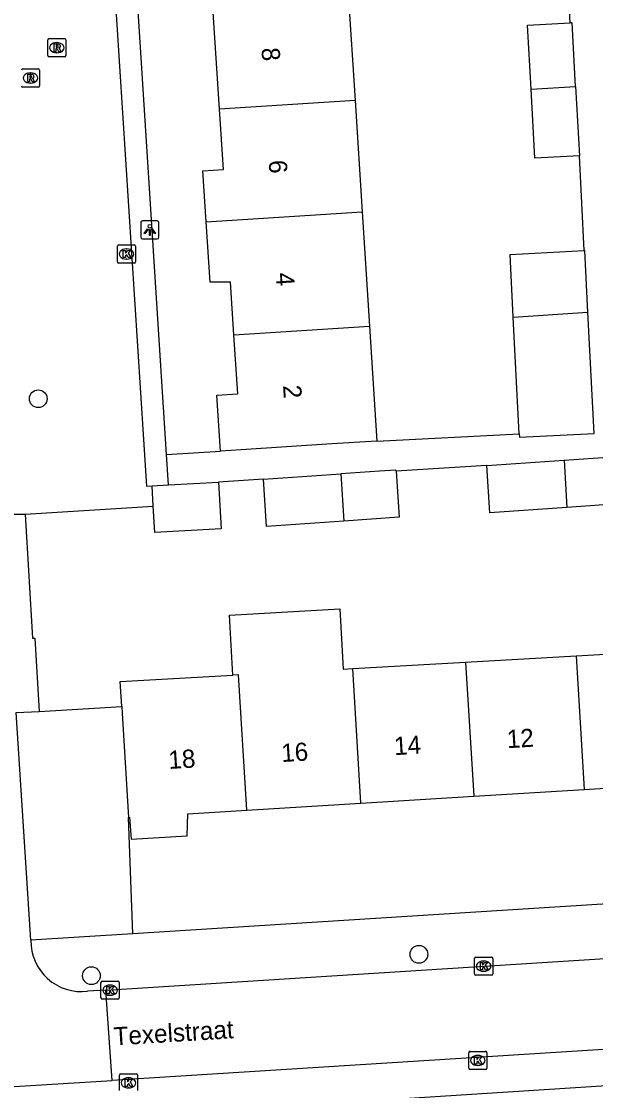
# Model space of a CAD drawing. Extents: x 159689 to 160786, y 387323 to 388339.
# Drawn here: x 160576.8 to 160608.4, y 387581.9 to 387640.8 of the extents above; entities that cross this region are included whole.
import ezdxf

# ---------------------------------------------------------------- set-up
doc = ezdxf.new("R2010")
doc.units = 0
for name, color, linetype in [('IMGEO_Boom', 7, 'Continuous'), ('IMGEO_Kolk', 7, 'Continuous'), ('IMGEO_Lichtpunt', 7, 'Continuous'), ('IMGEO_Openbare_ruimte_label', 7, 'Continuous'), ('IMGEO_Pand', 7, 'Continuous'), ('IMGEO_Pand_nummerreeks', 7, 'Continuous'), ('IMGEO_Parkeervlak_open', 7, 'Continuous'), ('IMGEO_Rijbaan_lokaal_open', 7, 'Continuous'), ('IMGEO_Rioolput', 7, 'Continuous'), ('IMGEO_Voetpad_open', 7, 'Continuous')]:
    doc.layers.add(name, color=color, linetype=linetype)

msp = doc.modelspace()

# ---------------------------------------------------------------- linework, layer by layer
at = {"layer": 'IMGEO_Boom'}
for centre in [(160577.74, 387619.98), (160598.703, 387589.381), (160580.666, 387588.205)]:
    msp.add_circle(centre, 0.489, dxfattribs=at)
at = {"layer": 'IMGEO_Kolk'}
for p, q in [((160582.103, 387627.522), (160582.103, 387628.374)), ((160582.178, 387628.448), (160583.03, 387628.448)), ((160582.591, 387628.228), (160582.616, 387628.228)), ((160583.104, 387628.374), (160583.104, 387627.522)), ((160582.614, 387627.668), (160582.589, 387627.668)), ((160583.03, 387627.448), (160582.178, 387627.448)), ((160601.767, 387588.302), (160601.767, 387589.154)), ((160601.842, 387589.228), (160602.694, 387589.228)), ((160602.255, 387589.008), (160602.28, 387589.008)), ((160602.768, 387589.154), (160602.768, 387588.302)), ((160602.694, 387588.228), (160601.842, 387588.228)), ((160602.278, 387588.448), (160602.253, 387588.448)), ((160581.195, 387586.979), (160581.195, 387587.831)), ((160581.27, 387587.905), (160582.122, 387587.905)), ((160581.683, 387587.685), (160581.708, 387587.685)), ((160582.196, 387587.831), (160582.196, 387586.979)), ((160582.122, 387586.905), (160581.27, 387586.905)), ((160581.706, 387587.125), (160581.681, 387587.125)), ((160601.449, 387583.113), (160601.449, 387583.965)), ((160601.524, 387584.039), (160602.376, 387584.039)), ((160602.45, 387583.965), (160602.45, 387583.113)), ((160601.937, 387583.819), (160601.962, 387583.819)), ((160582.288, 387582.802), (160583.14, 387582.802)), ((160602.376, 387583.039), (160601.524, 387583.039)), ((160601.96, 387583.259), (160601.935, 387583.259)), ((160582.213, 387581.876), (160582.213, 387582.728)), ((160582.701, 387582.582), (160582.726, 387582.582)), ((160583.214, 387582.728), (160583.214, 387581.876)), ((160582.724, 387582.022), (160582.699, 387582.022))]:
    msp.add_line(p, q, dxfattribs=at)
for points in [[(160582.103, 387627.522), (160582.103, 387628.374)], [(160582.178, 387628.448), (160583.03, 387628.448)], [(160582.424, 387628.148), (160582.547, 387628.148), (160582.547, 387627.997), (160582.677, 387628.148), (160582.841, 387628.148), (160582.695, 387627.997), (160582.848, 387627.748), (160582.696, 387627.748), (160582.611, 387627.912), (160582.547, 387627.845), (160582.547, 387627.748), (160582.424, 387627.748), (160582.424, 387628.148)], [(160583.104, 387628.374), (160583.104, 387627.522)], [(160583.03, 387627.448), (160582.178, 387627.448)], [(160601.767, 387588.302), (160601.767, 387589.154)], [(160601.842, 387589.228), (160602.694, 387589.228)], [(160602.088, 387588.928), (160602.211, 387588.928), (160602.211, 387588.777), (160602.341, 387588.928), (160602.505, 387588.928), (160602.359, 387588.777), (160602.512, 387588.528), (160602.36, 387588.528), (160602.275, 387588.692), (160602.211, 387588.625), (160602.211, 387588.528), (160602.088, 387588.528), (160602.088, 387588.928)], [(160602.768, 387589.154), (160602.768, 387588.302)], [(160602.694, 387588.228), (160601.842, 387588.228)], [(160581.195, 387586.979), (160581.195, 387587.831)], [(160581.27, 387587.905), (160582.122, 387587.905)], [(160581.516, 387587.605), (160581.639, 387587.605), (160581.639, 387587.454), (160581.769, 387587.605), (160581.933, 387587.605), (160581.787, 387587.454), (160581.94, 387587.205), (160581.788, 387587.205), (160581.703, 387587.369), (160581.639, 387587.302), (160581.639, 387587.205), (160581.516, 387587.205), (160581.516, 387587.605)], [(160582.196, 387587.831), (160582.196, 387586.979)], [(160582.122, 387586.905), (160581.27, 387586.905)], [(160601.449, 387583.113), (160601.449, 387583.965)], [(160601.524, 387584.039), (160602.376, 387584.039)], [(160602.45, 387583.965), (160602.45, 387583.113)], [(160601.77, 387583.739), (160601.893, 387583.739), (160601.893, 387583.588), (160602.023, 387583.739), (160602.187, 387583.739), (160602.041, 387583.588), (160602.194, 387583.339), (160602.042, 387583.339), (160601.957, 387583.503), (160601.893, 387583.436), (160601.893, 387583.339), (160601.77, 387583.339), (160601.77, 387583.739)], [(160582.288, 387582.802), (160583.14, 387582.802)], [(160602.376, 387583.039), (160601.524, 387583.039)], [(160582.213, 387581.876), (160582.213, 387582.728)], [(160582.534, 387582.502), (160582.657, 387582.502), (160582.657, 387582.351), (160582.787, 387582.502), (160582.951, 387582.502), (160582.805, 387582.351), (160582.958, 387582.102), (160582.806, 387582.102), (160582.721, 387582.266), (160582.657, 387582.199), (160582.657, 387582.102), (160582.534, 387582.102), (160582.534, 387582.502)], [(160583.214, 387582.728), (160583.214, 387581.876)]]:
    msp.add_lwpolyline(points, dxfattribs=at)
for centre, start, end in [((160582.18, 387628.372), 91.55205, 178.44795), ((160582.18, 387628.372), 91.55205, 178.44795), ((160583.028, 387628.372), 1.55205, 88.44795), ((160583.028, 387628.372), 1.55205, 88.44795), ((160582.18, 387627.524), 181.55205, 268.44795), ((160582.18, 387627.524), 181.55205, 268.44795), ((160583.028, 387627.524), 271.55205, 358.44795), ((160583.028, 387627.524), 271.55205, 358.44795), ((160601.844, 387589.152), 91.55205, 178.44795), ((160601.844, 387589.152), 91.55205, 178.44795), ((160602.692, 387589.152), 1.55205, 88.44795), ((160602.692, 387589.152), 1.55205, 88.44795), ((160601.844, 387588.304), 181.55205, 268.44795), ((160601.844, 387588.304), 181.55205, 268.44795), ((160602.692, 387588.304), 271.55205, 358.44795), ((160602.692, 387588.304), 271.55205, 358.44795), ((160581.272, 387587.829), 91.55205, 178.44795), ((160581.272, 387587.829), 91.55205, 178.44795), ((160582.12, 387587.829), 1.55205, 88.44795), ((160582.12, 387587.829), 1.55205, 88.44795), ((160581.272, 387586.981), 181.55205, 268.44795), ((160581.272, 387586.981), 181.55205, 268.44795), ((160582.12, 387586.981), 271.55205, 358.44795), ((160582.12, 387586.981), 271.55205, 358.44795), ((160601.526, 387583.963), 91.55205, 178.44795), ((160601.526, 387583.963), 91.55205, 178.44795), ((160602.374, 387583.963), 1.55205, 88.44795), ((160602.374, 387583.963), 1.55205, 88.44795), ((160582.29, 387582.726), 91.55205, 178.44795), ((160582.29, 387582.726), 91.55205, 178.44795), ((160583.138, 387582.726), 1.55205, 88.44795), ((160583.138, 387582.726), 1.55205, 88.44795), ((160601.526, 387583.115), 181.55205, 268.44795), ((160601.526, 387583.115), 181.55205, 268.44795), ((160602.374, 387583.115), 271.55205, 358.44795), ((160602.374, 387583.115), 271.55205, 358.44795)]:
    msp.add_arc(centre, 0.0765, start, end, dxfattribs=at)
for centre, major_axis, ratio, start_param, end_param in [((160582.59, 387627.948), (-0.387, 0.002), 0.722429, 4.712389, 7.853982), ((160582.615, 387627.948), (-0.39, 0.002), 0.717154, 1.570796, 4.712389), ((160602.254, 387588.728), (-0.387, 0.002), 0.722429, 4.712389, 7.853982), ((160602.279, 387588.728), (-0.39, 0.002), 0.717154, 1.570796, 4.712389), ((160581.682, 387587.405), (-0.387, 0.002), 0.722429, 4.712389, 7.853982), ((160581.707, 387587.405), (-0.39, 0.002), 0.717154, 1.570796, 4.712389), ((160601.936, 387583.539), (-0.387, 0.002), 0.722429, 4.712389, 7.853982), ((160601.961, 387583.539), (-0.39, 0.002), 0.717154, 1.570796, 4.712389), ((160582.7, 387582.302), (-0.387, 0.002), 0.722429, 4.712389, 7.853982), ((160582.725, 387582.302), (-0.39, 0.002), 0.717154, 1.570796, 4.712389)]:
    msp.add_ellipse(centre, major_axis=major_axis, ratio=ratio, start_param=start_param, end_param=end_param, dxfattribs=at)
at = {"layer": 'IMGEO_Lichtpunt'}
for p, q in [((160583.385, 387629.679), (160583.385, 387628.872)), ((160583.385, 387629.679), (160583.385, 387628.872)), ((160584.287, 387629.774), (160583.479, 387629.774)), ((160584.287, 387629.774), (160583.479, 387629.774)), ((160584.381, 387628.872), (160584.381, 387629.679)), ((160584.381, 387628.872), (160584.381, 387629.679)), ((160583.479, 387628.778), (160584.287, 387628.778)), ((160583.479, 387628.778), (160584.287, 387628.778))]:
    msp.add_line(p, q, dxfattribs=at)
for points in [[(160583.759, 387629.343), (160583.798, 387629.315), (160583.61, 387629.053), (160583.572, 387629.08), (160583.759, 387629.343)], [(160583.971, 387629.315), (160584.009, 387629.342), (160584.196, 387629.08), (160584.157, 387629.052), (160583.971, 387629.315)], [(160583.861, 387629.295), (160583.908, 387629.295), (160583.908, 387628.973), (160583.861, 387628.973), (160583.861, 387629.295)]]:
    msp.add_lwpolyline(points, dxfattribs=at)
msp.add_circle((160583.884, 387629.477), 0.0994, dxfattribs=at)
for centre, start, end in [((160583.479, 387629.679), 90, 180), ((160583.479, 387629.679), 90, 180), ((160584.287, 387629.679), 0, 90), ((160584.287, 387629.679), 0, 90), ((160583.479, 387628.872), 180, 270), ((160583.479, 387628.872), 180, 270), ((160584.287, 387628.872), 270, 0), ((160584.287, 387628.872), 270, 360)]:
    msp.add_arc(centre, 0.0946, start, end, dxfattribs=at)
at = {"layer": 'IMGEO_Pand'}
for points in [[(160594.815, 387642.295), (160595.191, 387636.404)], [(160587.722, 387635.926), (160587.345, 387641.817)], [(160604.879, 387637.024), (160604.686, 387640.553), (160607.023, 387640.681)], [(160607.327, 387637.181), (160607.134, 387640.687), (160607.023, 387640.681)], [(160604.879, 387637.024), (160607.327, 387637.181)], [(160607.536, 387633.364), (160605.088, 387633.229), (160604.879, 387637.024)], [(160607.327, 387637.181), (160607.536, 387633.364)], [(160595.191, 387636.404), (160587.722, 387635.926)], [(160595.191, 387636.404), (160595.583, 387630.276)], [(160586.993, 387629.726), (160586.812, 387632.535), (160587.934, 387632.611), (160587.722, 387635.926)], [(160586.993, 387629.726), (160595.583, 387630.276)], [(160595.583, 387630.276), (160595.986, 387623.968)], [(160588.516, 387623.49), (160588.331, 387626.391), (160587.207, 387626.391), (160586.993, 387629.726)], [(160603.898, 387624.474), (160603.721, 387627.926), (160607.804, 387628.135)], [(160608.012, 387624.738), (160607.838, 387628.137), (160607.804, 387628.135)], [(160603.898, 387624.474), (160608.012, 387624.738)], [(160604.227, 387618.051), (160604.237, 387617.856), (160608.354, 387618.067), (160608.012, 387624.738)], [(160604.227, 387618.051), (160603.898, 387624.474)], [(160587.778, 387617.095), (160587.577, 387620.169), (160588.723, 387620.246), (160588.516, 387623.49)], [(160588.516, 387623.49), (160595.986, 387623.968)], [(160595.986, 387623.968), (160596.39, 387617.65)], [(160596.39, 387617.65), (160593.91, 387617.492), (160588.92, 387617.173), (160587.778, 387617.095)], [(160602.433, 387616.303), (160606.696, 387616.598)], [(160606.696, 387616.598), (160608.831, 387616.745), (160609.732, 387616.807)], [(160606.696, 387616.598), (160606.856, 387613.994)], [(160609.732, 387616.807), (160609.912, 387614.205), (160606.856, 387613.994)], [(160590.138, 387615.549), (160594.4, 387615.843)], [(160597.441, 387615.995), (160597.437, 387616.053), (160596.536, 387615.991), (160594.4, 387615.843)], [(160594.4, 387615.843), (160594.56, 387613.239)], [(160597.441, 387615.995), (160597.617, 387613.451), (160594.56, 387613.239)], [(160606.856, 387613.994), (160602.613, 387613.7), (160602.433, 387616.303)], [(160584.01, 387615.178), (160584.911, 387615.23)], [(160584.076, 387614.055), (160584.01, 387615.178)], [(160587.658, 387615.391), (160587.807, 387612.821), (160584.16, 387612.609), (160584.076, 387614.055)], [(160584.911, 387615.23), (160587.658, 387615.391)], [(160594.56, 387613.239), (160590.318, 387612.946), (160590.138, 387615.549)], [(160588.453, 387604.751), (160588.265, 387608.068), (160594.348, 387608.413), (160594.536, 387605.095), (160595.058, 387605.125)], [(160601.275, 387605.478), (160607.357, 387605.822)], [(160607.357, 387605.822), (160613.473, 387606.169)], [(160607.357, 387605.822), (160607.808, 387598.465)], [(160595.058, 387605.125), (160601.275, 387605.478)], [(160601.275, 387605.478), (160601.728, 387598.092)], [(160582.343, 387603.039), (160582.26, 387604.4), (160588.453, 387604.751)], [(160589.232, 387597.326), (160588.775, 387604.769), (160588.453, 387604.751)], [(160595.513, 387597.711), (160595.058, 387605.125)], [(160582.343, 387603.039), (160582.366, 387602.665), (160582.716, 387596.926)], [(160607.808, 387598.465), (160613.922, 387598.84)], [(160595.513, 387597.711), (160601.728, 387598.092)], [(160601.728, 387598.092), (160607.808, 387598.465)], [(160589.232, 387597.326), (160595.513, 387597.711)], [(160582.716, 387596.926), (160582.774, 387596.93), (160582.863, 387595.716), (160585.932, 387595.911), (160585.981, 387597.126), (160589.232, 387597.326)]]:
    msp.add_lwpolyline(points, dxfattribs=at)
at = {"layer": 'IMGEO_Parkeervlak_open'}
for points in [[(160577.799, 387602.762), (160582.343, 387603.039)], [(160582.957, 387590.511), (160582.716, 387596.926)]]:
    msp.add_lwpolyline(points, dxfattribs=at)
at = {"layer": 'IMGEO_Rijbaan_lokaal_open'}
for points in [[(160580.403, 387666.582), (160583.702, 387615.16), (160584.01, 387615.178)], [(160584.804, 387616.905), (160581.621, 387666.66)], [(160584.911, 387615.23), (160584.804, 387616.905)], [(160577.027, 387613.615), (160584.076, 387614.055)], [(160575.823, 387613.619), (160577.027, 387613.615)], [(160577.336, 387590.159), (160576.517, 387602.707)], [(160581.466, 387587.414), (160640.508, 387591.144)], [(160581.466, 387587.414), (160580.457, 387587.349)], [(160581.804, 387582.428), (160581.466, 387587.414)], [(160640.868, 387586.153), (160581.804, 387582.428)], [(160570.096, 387581.71), (160581.804, 387582.428)]]:
    msp.add_lwpolyline(points, dxfattribs=at)
msp.add_arc((160580.118, 387590.11), 2.782, 179.00085, 277.00242, dxfattribs=at)
at = {"layer": 'IMGEO_Rioolput'}
for p, q in [((160578.267, 387638.884), (160578.267, 387639.736)), ((160578.342, 387639.81), (160579.194, 387639.81)), ((160578.755, 387639.59), (160578.78, 387639.59)), ((160579.268, 387639.736), (160579.268, 387638.884)), ((160579.194, 387638.81), (160578.342, 387638.81)), ((160578.778, 387639.03), (160578.753, 387639.03)), ((160576.887, 387638.141), (160577.739, 387638.141)), ((160577.3, 387637.921), (160577.325, 387637.921)), ((160577.813, 387638.067), (160577.813, 387637.215)), ((160577.739, 387637.141), (160576.887, 387637.141)), ((160577.323, 387637.361), (160577.298, 387637.361))]:
    msp.add_line(p, q, dxfattribs=at)
for points in [[(160578.267, 387638.884), (160578.267, 387639.736)], [(160578.342, 387639.81), (160579.194, 387639.81)], [(160578.856, 387639.508), (160578.604, 387639.51), (160578.604, 387639.11)], [(160578.782, 387639.429), (160578.728, 387639.429), (160578.728, 387639.348)], [(160578.728, 387639.348), (160578.78, 387639.348)], [(160579.268, 387639.736), (160579.268, 387638.884)], [(160579.194, 387638.81), (160578.342, 387638.81)], [(160578.604, 387639.11), (160578.728, 387639.11), (160578.728, 387639.272), (160578.739, 387639.272)], [(160578.786, 387639.243), (160578.857, 387639.11), (160578.997, 387639.11), (160578.932, 387639.236)], [(160576.887, 387638.141), (160577.739, 387638.141)], [(160577.401, 387637.839), (160577.149, 387637.841), (160577.149, 387637.441)], [(160577.149, 387637.441), (160577.273, 387637.441), (160577.273, 387637.603), (160577.284, 387637.603)], [(160577.327, 387637.76), (160577.273, 387637.76), (160577.273, 387637.679)], [(160577.273, 387637.679), (160577.325, 387637.679)], [(160577.331, 387637.574), (160577.402, 387637.441), (160577.542, 387637.441), (160577.477, 387637.567)], [(160577.813, 387638.067), (160577.813, 387637.215)], [(160577.739, 387637.141), (160576.887, 387637.141)]]:
    msp.add_lwpolyline(points, dxfattribs=at)
for centre, radius, start, end in [((160578.344, 387639.734), 0.0765, 91.55205, 178.44795), ((160578.344, 387639.734), 0.0765, 91.55205, 178.44795), ((160578.764, 387639.537), 0.19, 274.7715, 282.96867), ((160578.788, 387639.333), 0.0964, 77.00612, 93.18647), ((160578.802, 387639.39), 0.0378, 276.66336, 79.67722), ((160578.855, 387639.398), 0.109, 350.36119, 89.41601), ((160578.853, 387639.398), 0.112, 277.58423, 350.98172), ((160579.192, 387639.734), 0.0765, 1.55205, 88.44795), ((160579.192, 387639.734), 0.0765, 1.55205, 88.44795), ((160578.344, 387638.886), 0.0765, 181.55205, 268.44795), ((160578.344, 387638.886), 0.0765, 181.55205, 268.44795), ((160578.738, 387639.219), 0.0533, 26.02933, 88.69889), ((160578.837, 387639.183), 0.108, 29.51342, 73.79051), ((160579.192, 387638.886), 0.0765, 271.55205, 358.44795), ((160579.192, 387638.886), 0.0765, 271.55205, 358.44795), ((160576.889, 387638.065), 0.0765, 91.55205, 178.44795), ((160576.889, 387638.065), 0.0765, 91.55205, 178.44795), ((160577.737, 387638.065), 0.0765, 1.55205, 88.44795), ((160577.737, 387638.065), 0.0765, 1.55205, 88.44795), ((160577.283, 387637.55), 0.0533, 26.02933, 88.69889), ((160577.309, 387637.868), 0.19, 274.7715, 282.96867), ((160577.333, 387637.664), 0.0964, 77.00612, 93.18647), ((160577.347, 387637.721), 0.0378, 276.66336, 79.67722), ((160577.4, 387637.729), 0.109, 350.36119, 89.41601), ((160577.398, 387637.729), 0.112, 277.58423, 350.98172), ((160577.382, 387637.514), 0.108, 29.51342, 73.79051), ((160576.889, 387637.217), 0.0765, 181.55205, 268.44795), ((160576.889, 387637.217), 0.0765, 181.55205, 268.44795), ((160577.737, 387637.217), 0.0765, 271.55205, 358.44795), ((160577.737, 387637.217), 0.0765, 271.55205, 358.44795)]:
    msp.add_arc(centre, radius, start, end, dxfattribs=at)
for centre, major_axis, ratio, start_param, end_param in [((160578.754, 387639.31), (-0.387, 0.002), 0.722429, 4.712389, 7.853982), ((160578.779, 387639.31), (-0.39, 0.002), 0.717154, 1.570796, 4.712389), ((160577.299, 387637.641), (-0.387, 0.002), 0.722429, 4.712389, 7.853982), ((160577.324, 387637.641), (-0.39, 0.002), 0.717154, 1.570796, 4.712389)]:
    msp.add_ellipse(centre, major_axis=major_axis, ratio=ratio, start_param=start_param, end_param=end_param, dxfattribs=at)
at = {"layer": 'IMGEO_Voetpad_open'}
for points in [[(160607.023, 387640.681), (160606.753, 387645.606)], [(160607.804, 387628.135), (160607.536, 387633.364)], [(160596.39, 387617.65), (160604.227, 387618.051)], [(160584.804, 387616.905), (160587.778, 387617.095)], [(160602.433, 387616.303), (160597.441, 387615.995)], [(160590.138, 387615.549), (160587.658, 387615.391)], [(160577.027, 387613.615), (160577.425, 387606.794), (160577.55, 387606.797), (160577.799, 387602.762)], [(160576.517, 387602.707), (160577.799, 387602.762)], [(160639.015, 387594.05), (160582.957, 387590.511)], [(160582.957, 387590.511), (160577.336, 387590.159)], [(160688.268, 387587.229), (160524.931, 387576.751)]]:
    msp.add_lwpolyline(points, dxfattribs=at)

# ---------------------------------------------------------------- texts
at = {"layer": 'IMGEO_Openbare_ruimte_label'}
msp.add_text('Texelstraat', height=1, rotation=3.4977, dxfattribs=at).set_placement((160581.919, 387584.36))
at = {"layer": 'IMGEO_Pand_nummerreeks'}
for s, rotation, p in [('8', 273.65624, (160590.031, 387639.289)), ('6', 273.65624, (160590.427, 387633.097)), ('4', 273.65624, (160590.823, 387626.901)), ('2', 273.65624, (160591.219, 387620.708)), ('12', 3.50961, (160603.573, 387600.73)), ('16', 3.51223, (160591.148, 387599.968)), ('14', 3.50961, (160597.362, 387600.349)), ('18', 3.51223, (160584.937, 387599.587))]:
    msp.add_text(s, height=1, rotation=rotation, dxfattribs=at).set_placement(p)

doc.saveas('drawing.dxf')
